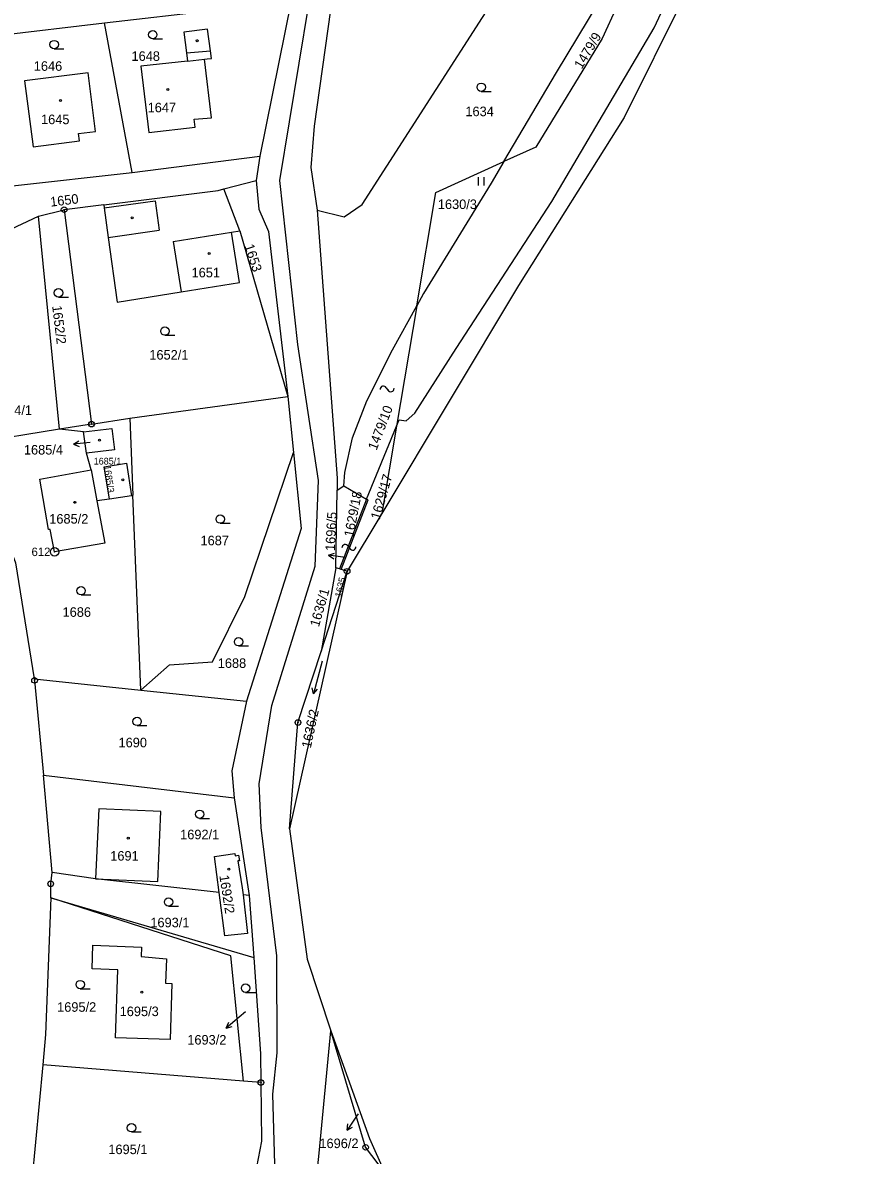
# Model space of a CAD drawing. Extents: x -562167 to -556918, y -1077891 to -1070763.
# Drawn here: x -560029.1 to -559880.7, y -1076070.7 to -1075869.3 of the extents above; entities that cross this region are included whole.
import ezdxf

# ---------------------------------------------------------------- set-up
doc = ezdxf.new("R2010")
doc.units = 0
for name, color, linetype in [('Hranice parcel', 7, 'Continuous'), ('Parcelní čísla', 7, 'Continuous'), ('Pop  PČ popisy', 7, 'Continuous'), ('Vnitřní kresba', 7, 'Continuous'), ('Značky bodu BP', 7, 'Continuous'), ('Značky budov', 7, 'Continuous'), ('Značky kultur', 7, 'Continuous')]:
    doc.layers.add(name, color=color, linetype=linetype)

msp = doc.modelspace()

# ---------------------------------------------------------------- linework, layer by layer
at = {"layer": 'Hranice parcel'}
for p, q in [((-559910.17, -1075862.03), (-559922.14, -1075886.1)), ((-559981.37, -1075865.45), (-559986.94, -1075892.99)), ((-560014.56, -1075869.3), (-559994.92, -1075867.02)), ((-560037.03, -1075871.93), (-560014.56, -1075869.3)), ((-560009.6, -1075895.89), (-560014.56, -1075869.3)), ((-559922.14, -1075886.1), (-559940.92, -1075915.99)), ((-560009.6, -1075895.89), (-559986.94, -1075892.99)), ((-559986.94, -1075892.99), (-559987.58, -1075897.33)), ((-560030.93, -1075898.29), (-560009.6, -1075895.89)), ((-559993.33, -1075898.84), (-559987.58, -1075897.33)), ((-559990.5, -1075906.26), (-559993.33, -1075898.84)), ((-560026.31, -1075903.66), (-560021.73, -1075902.52)), ((-560014.69, -1075901.64), (-560021.73, -1075902.52)), ((-560021.73, -1075902.52), (-560016.85, -1075940.68)), ((-560022.55, -1075941.59), (-560026.31, -1075903.66)), ((-559991.98, -1075906.5), (-559990.5, -1075906.26)), ((-559990.5, -1075906.26), (-559981.91, -1075935.78)), ((-559940.92, -1075915.99), (-559965.23, -1075956.55)), ((-559959.02, -1075919.63), (-559962.62, -1075941.04)), ((-560010.06, -1075939.59), (-559981.91, -1075935.78)), ((-559981.91, -1075935.78), (-559980.92, -1075945.73)), ((-560016.85, -1075940.68), (-560022.55, -1075941.59)), ((-560016.85, -1075940.68), (-560010.06, -1075939.59)), ((-560010.06, -1075939.59), (-560009.5, -1075953.33)), ((-560018.3, -1075942.05), (-560022.55, -1075941.59)), ((-560017.73, -1075945.82), (-560018.3, -1075942.05)), ((-559967.95, -1075954.03), (-559962.62, -1075941.04)), ((-559962.62, -1075941.04), (-559965.23, -1075956.55)), ((-560016.93, -1075948.8), (-560017.73, -1075945.82)), ((-559980.92, -1075945.73), (-559979.57, -1075959.26)), ((-560016.93, -1075948.8), (-560015.9, -1075954.33)), ((-559973.39, -1075966.21), (-559973.18, -1075952.43)), ((-559973.18, -1075952.43), (-559972, -1075951.62)), ((-559972, -1075951.62), (-559967.95, -1075954.03)), ((-560013.66, -1075954), (-560015.9, -1075954.33)), ((-560009.76, -1075953.42), (-560013.66, -1075954)), ((-560009.5, -1075953.33), (-560009.76, -1075953.42)), ((-560008.08, -1075988), (-560009.5, -1075953.33)), ((-559967.95, -1075954.03), (-559972.72, -1075966.42)), ((-559965.23, -1075956.55), (-559971.39, -1075966.85)), ((-559979.57, -1075959.26), (-559989.28, -1075989.98)), ((-559971.39, -1075966.85), (-559981.62, -1076012.66)), ((-559973.39, -1075966.21), (-559976.03, -1075981.13)), ((-559976.03, -1075981.13), (-559971.39, -1075966.85)), ((-559972.72, -1075966.42), (-559973.39, -1075966.21)), ((-559972.44, -1075966.51), (-559972.72, -1075966.42)), ((-559971.39, -1075966.85), (-559972.44, -1075966.51)), ((-560008.08, -1075988), (-560002.98, -1075983.47)), ((-560027.03, -1075986), (-560008.08, -1075988)), ((-560027.03, -1075986), (-560026.99, -1075986.25)), ((-560026.99, -1075986.25), (-560025.38, -1076003.1)), ((-560008.08, -1075988), (-559989.28, -1075989.98)), ((-560023.88, -1076020.46), (-560025.38, -1076003.1)), ((-560025.38, -1076003.1), (-559991.51, -1076007.13)), ((-559991.51, -1076007.13), (-559988.8, -1076024.54)), ((-559994.14, -1076023.96), (-559994.96, -1076017.57)), ((-559990.04, -1076023.15), (-559989.89, -1076024.42)), ((-560024.06, -1076024.96), (-560025.02, -1076049.25)), ((-560024.06, -1076024.96), (-559988.01, -1076035.53)), ((-559993.16, -1076031.67), (-559994.14, -1076023.96)), ((-559988.8, -1076024.54), (-559989.89, -1076024.42)), ((-559989.89, -1076024.42), (-559989.1, -1076031.26)), ((-559988.8, -1076024.54), (-559988.01, -1076035.53)), ((-559989.1, -1076031.26), (-559993.16, -1076031.67)), ((-559988.01, -1076035.53), (-559986.77, -1076052.66)), ((-560025.02, -1076049.25), (-560025.53, -1076054.65)), ((-559986.77, -1076052.66), (-559986.73, -1076057.78)), ((-560025.53, -1076054.65), (-560028.3, -1076084.18)), ((-559989.84, -1076057.53), (-560025.53, -1076054.65)), ((-559986.73, -1076057.78), (-559989.84, -1076057.53))]:
    msp.add_line(p, q, dxfattribs=at)
for points in [[(-559962.62, -1075941.04), (-559962.14, -1075939.89), (-559960.89, -1075940.1), (-559959.35, -1075938.75), (-559951.98, -1075927.24), (-559934.98, -1075901.05), (-559916.79, -1075870.18), (-559908.64, -1075852.68), (-559902.97, -1075837.98), (-559901.04, -1075820.14), (-559901.55, -1075814.24), (-559904.36, -1075813.68), (-559903.95, -1075806.2), (-559901.5, -1075794.65), (-559898.48, -1075794.96), (-559896.77, -1075790.65), (-559895.44, -1075786.56), (-559892.35, -1075772.75), (-559891.33, -1075765.33), (-559887.52, -1075747.86), (-559884.21, -1075737.42), (-559880.65, -1075726.57)], [(-559983.96, -1076082.71), (-559984.59, -1076059.88), (-559983.85, -1076052.53), (-559983.88, -1076035.25), (-559986.69, -1076012.43), (-559987.02, -1076004.68), (-559984.78, -1075990.75), (-559977.05, -1075965.96), (-559976.5, -1075950.68), (-559980.18, -1075926.51), (-559983.34, -1075897.31), (-559978.22, -1075866.03), (-559973.8, -1075847.64), (-559968.23, -1075828.09), (-559964.56, -1075815.78)], [(-559964.38, -1075829.19), (-559969.96, -1075848.74), (-559974.33, -1075866.97), (-559977.27, -1075887.64), (-559977.86, -1075895.02), (-559976.7, -1075902.62)], [(-559943.5, -1075893.96), (-559934.13, -1075878.11), (-559922.8, -1075859.21), (-559918.96, -1075851.8), (-559916.21, -1075842.88)], [(-559916.21, -1075842.88), (-559912.7, -1075842.97), (-559926.01, -1075872.07), (-559937.82, -1075891.38), (-559943.5, -1075893.96)], [(-559976.7, -1075902.62), (-559971.9, -1075903.77), (-559968.72, -1075901.59), (-559934.18, -1075847.79)], [(-559996.29, -1075875.71), (-559995.54, -1075875.63), (-559995.72, -1075874.24), (-559996.21, -1075870.42), (-560000.43, -1075870.92), (-559999.99, -1075874.63), (-559999.81, -1075876.09), (-560008.1, -1075876.99), (-560006.63, -1075888.8), (-559998.4, -1075887.85), (-559998.58, -1075886.45), (-559995.52, -1075886.18), (-559996.75, -1075875.76), (-559996.29, -1075875.71)], [(-560016.13, -1075888.61), (-560017.42, -1075878.2), (-560028.76, -1075879.63), (-560027.23, -1075891.37), (-560019, -1075890.3), (-560019.17, -1075889), (-560016.13, -1075888.61)], [(-559959.02, -1075919.63), (-559955.62, -1075899.46), (-559943.5, -1075893.96)], [(-559943.5, -1075893.96), (-559945.78, -1075897.82), (-559957.79, -1075917.42), (-559959.02, -1075919.63)], [(-559987.58, -1075897.33), (-559987.08, -1075902.46), (-559985.39, -1075906.41), (-559981.91, -1075935.78)], [(-560014.69, -1075901.64), (-559994.3, -1075899.09), (-559993.33, -1075898.84)], [(-560014.69, -1075901.64), (-560014.61, -1075902.2), (-560013.87, -1075907.49), (-560012.27, -1075918.99), (-560000.9, -1075917.14), (-559990.54, -1075915.45), (-559991.98, -1075906.5)], [(-559976.7, -1075902.62), (-559973.15, -1075950.31), (-559973.18, -1075952.43)], [(-560047.88, -1075915.74), (-560044.64, -1075912.25), (-560026.31, -1075903.66)], [(-559972, -1075951.62), (-559971.83, -1075949.29), (-559970.41, -1075943.08), (-559967.9, -1075936.54), (-559963.34, -1075927.43), (-559959.02, -1075919.63)], [(-560022.55, -1075941.59), (-560037.84, -1075944.08), (-560038.33, -1075944.12)], [(-560018.3, -1075942.05), (-560013.26, -1075941.44), (-560012.79, -1075945.22), (-560017.73, -1075945.82)], [(-560038.33, -1075944.12), (-560030.39, -1075965.35), (-560027.03, -1075986)], [(-560002.98, -1075983.47), (-559995.35, -1075982.94), (-559989.59, -1075971.31), (-559980.92, -1075945.73)], [(-560015.9, -1075954.33), (-560014.5, -1075961.87), (-560023.42, -1075963.39), (-560024.19, -1075959.39), (-560024.49, -1075959.43), (-560026.03, -1075950.44), (-560016.93, -1075948.8)], [(-560013.66, -1075954), (-560014.58, -1075948.26), (-560010.62, -1075947.6), (-560009.76, -1075953.42)], [(-559972.44, -1075966.51), (-559967.67, -1075954.13), (-559967.95, -1075954.03)], [(-559981.62, -1076012.66), (-559980.14, -1075993.76), (-559976.03, -1075981.13)], [(-559989.28, -1075989.98), (-559991.92, -1076002.34), (-559991.51, -1076007.13)], [(-560015.53, -1076009.12), (-560016.14, -1076021.56), (-560005.04, -1076022.06), (-560004.5, -1076009.56), (-560015.53, -1076009.12)], [(-559981.62, -1076012.66), (-559978.49, -1076035.82), (-559974.29, -1076048.61)], [(-559994.96, -1076017.57), (-559991.37, -1076017.07), (-559991.33, -1076017.45), (-559990.7, -1076017.35), (-559990.55, -1076018.34), (-559990.81, -1076018.38), (-559990.04, -1076023.15)], [(-560024.06, -1076024.96), (-560024.11, -1076022.45), (-560023.88, -1076020.46)], [(-559994.14, -1076023.96), (-560016.14, -1076021.56), (-560023.88, -1076020.46)], [(-559989.84, -1076057.53), (-559992.06, -1076035.24), (-560024.06, -1076024.96)], [(-560012.18, -1076037.73), (-560016.72, -1076037.54), (-560016.61, -1076033.36), (-560007.99, -1076033.69), (-560008.05, -1076035.38), (-560003.5, -1076035.77), (-560003.69, -1076040.11), (-560002.54, -1076040.15), (-560002.89, -1076050.14), (-560012.61, -1076049.82), (-560012.18, -1076037.73)], [(-559977.87, -1076084.51), (-559976.34, -1076070.35), (-559974.29, -1076048.61)], [(-559964.77, -1076073.74), (-559968.1, -1076069.32), (-559974.29, -1076048.61)], [(-559974.29, -1076048.61), (-559967.44, -1076067.75), (-559964.77, -1076073.74)], [(-559986.73, -1076057.78), (-559986.64, -1076068.21), (-559989.29, -1076082.11)]]:
    msp.add_lwpolyline(points, dxfattribs=at)
at = {"layer": 'Pop  PČ popisy'}
for p, q in [((-560020.08, -1075944.26), (-560019.13, -1075943.66)), ((-560017.09, -1075943.95), (-560020.08, -1075944.26)), ((-560020.08, -1075944.26), (-560019.03, -1075944.66)), ((-559974.69, -1075964), (-559973.63, -1075963.65)), ((-559971.72, -1075964.42), (-559974.69, -1075964)), ((-559974.69, -1075964), (-559973.77, -1075964.64)), ((-559989.48, -1076045.22), (-559990.61, -1076046.17)), ((-559990.61, -1076046.17), (-559992.91, -1076048.1)), ((-559992.91, -1076048.1), (-559992.46, -1076047.07)), ((-559992.91, -1076048.1), (-559991.82, -1076047.84)), ((-559969.72, -1076063.79), (-559971.4, -1076066.28)), ((-559969.44, -1076063.37), (-559969.72, -1076063.79)), ((-559971.4, -1076066.28), (-559971.25, -1076065.17)), ((-559971.4, -1076066.28), (-559970.42, -1076065.73))]:
    msp.add_line(p, q, dxfattribs=at)
at = {"layer": 'Vnitřní kresba'}
for p, q in [((-559999.99, -1075874.63), (-559995.72, -1075874.24)), ((-559999.81, -1075876.09), (-559996.75, -1075875.76)), ((-560014.61, -1075902.2), (-560005.55, -1075900.94)), ((-560005.55, -1075900.94), (-560004.84, -1075906.19)), ((-560013.87, -1075907.49), (-560004.84, -1075906.19)), ((-560002.35, -1075908.18), (-559991.98, -1075906.5)), ((-560002.35, -1075908.18), (-560000.9, -1075917.14))]:
    msp.add_line(p, q, dxfattribs=at)
at = {"layer": 'Značky bodu BP'}
for centre, radius in [((-560021.73, -1075902.52), 0.5), ((-560021.73, -1075902.52), 0.0303), ((-560016.85, -1075940.68), 0.5), ((-560016.85, -1075940.68), 0.0303), ((-560023.42, -1075963.39), 0.75), ((-560023.42, -1075963.39), 0.03), ((-559971.39, -1075966.85), 0.5), ((-559971.39, -1075966.85), 0.0303), ((-560026.99, -1075986.25), 0.5), ((-560026.99, -1075986.25), 0.0303), ((-559980.14, -1075993.76), 0.5), ((-559980.14, -1075993.76), 0.0303), ((-560024.11, -1076022.45), 0.5), ((-560024.11, -1076022.45), 0.0303), ((-559986.73, -1076057.78), 0.5), ((-559986.73, -1076057.78), 0.0303), ((-559968.1, -1076069.32), 0.5), ((-559968.1, -1076069.32), 0.0303)]:
    msp.add_circle(centre, radius, dxfattribs=at)
at = {"layer": 'Značky budov'}
for p, q in [((-559964.43, -1075934.2), (-559964.13, -1075934.6)), ((-559971.22, -1075962.39), (-559970.92, -1075962.79))]:
    msp.add_line(p, q, dxfattribs=at)
for centre in [(-559998.08, -1075872.46), (-560003.28, -1075881.13), (-560022.39, -1075883.08), (-560009.61, -1075903.96), (-559995.92, -1075910.32), (-560015.43, -1075943.54), (-560011.29, -1075950.58), (-560019.83, -1075954.58), (-560010.31, -1076014.33), (-559992.42, -1076019.85), (-560007.91, -1076041.74)]:
    msp.add_circle(centre, 0.175, dxfattribs=at)
for centre, start, end in [((-559964.94, -1075934.49), 29.2914, 181.2189), ((-559963.62, -1075934.31), 209.2914, 1.2189), ((-559971.73, -1075962.68), 29.2914, 181.2189), ((-559970.41, -1075962.5), 209.2914, 1.2189)]:
    msp.add_arc(centre, 0.588, start, end, dxfattribs=at)
at = {"layer": 'Značky kultur'}
for p, q in [((-560005.96, -1075872.14), (-560004.21, -1075872.14)), ((-560023.5, -1075873.91), (-560021.75, -1075873.91)), ((-559947.54, -1075881.5), (-559945.79, -1075881.5)), ((-559948.02, -1075898.23), (-559948.02, -1075896.73)), ((-559947.02, -1075898.23), (-559947.02, -1075896.73)), ((-560022.72, -1075918.07), (-560020.97, -1075918.07)), ((-560003.8, -1075924.86), (-560002.05, -1075924.86)), ((-559993.95, -1075958.31), (-559992.2, -1075958.31)), ((-560018.72, -1075971.05), (-560016.97, -1075971.05)), ((-559990.7, -1075980.13), (-559988.95, -1075980.13)), ((-559975.85, -1075982.84), (-559977.4, -1075988.63)), ((-559977.4, -1075988.63), (-559977.63, -1075987.56)), ((-559977.4, -1075988.63), (-559976.66, -1075987.82)), ((-560008.75, -1075994.3), (-560007, -1075994.3)), ((-559997.62, -1076010.83), (-559995.87, -1076010.83)), ((-560003.15, -1076026.43), (-560001.4, -1076026.43)), ((-560018.85, -1076041.12), (-560017.1, -1076041.12)), ((-559989.45, -1076041.75), (-559987.7, -1076041.75)), ((-560009.75, -1076066.59), (-560008, -1076066.59))]:
    msp.add_line(p, q, dxfattribs=at)
for centre in [(-560023.5, -1075873.16), (-560005.96, -1075871.39), (-559947.54, -1075880.75), (-560022.72, -1075917.32), (-560003.8, -1075924.11), (-559993.95, -1075957.56), (-560018.72, -1075970.3), (-559990.7, -1075979.38), (-560008.75, -1075993.55), (-559997.62, -1076010.08), (-560003.15, -1076025.68), (-560018.85, -1076040.37), (-559989.45, -1076041), (-560009.75, -1076065.84)]:
    msp.add_circle(centre, 0.75, dxfattribs=at)

# ---------------------------------------------------------------- texts
at = {"layer": 'Parcelní čísla'}
for s, height, rotation, p in [('1479/9', 1.7, 59, (-559929.68, -1075877.62)), ('1650', 1.7, 7, (-560024.1, -1075902)), ('1653', 1.7, 288, (-559989.67, -1075908.94)), ('1652/2', 1.7, 277, (-560023.86, -1075919.65)), ('1479/10', 1.7, 69, (-559966.17, -1075945.44)), ('1685/3', 1.2, 278, (-560014.65, -1075948.07)), ('1629/17', 1.7, 74, (-559965.6, -1075957.77)), ('1629/18', 1.7, 79, (-559970.3, -1075960.86)), ('1696/5', 1.7, 87, (-559973.58, -1075963.27)), ('1635', 1.2, 77, (-559972.44, -1075971.55)), ('1636/1', 1.7, 74, (-559976.42, -1075976.86)), ('1636/2', 1.7, 78, (-559977.86, -1075998.41)), ('1692/2', 1.7, 279, (-559994.13, -1076021.01))]:
    msp.add_text(s, height=height, rotation=rotation, dxfattribs=at).set_placement(p)
for s, height, p in [('1648', 1.7, (-560009.74, -1075876.05)), ('1646', 1.7, (-560027.12, -1075877.82)), ('1647', 1.7, (-560006.87, -1075885.2)), ('1634', 1.7, (-559950.36, -1075885.89)), ('1645', 1.7, (-560025.83, -1075887.31)), ('1630/3', 1.7, (-559955.26, -1075902.41)), ('1651', 1.7, (-559999.06, -1075914.56)), ('1652/1', 1.7, (-560006.57, -1075929.19)), ('1654/1', 1.7, (-560034.39, -1075939.04)), ('1685/4', 1.7, (-560028.88, -1075946.08)), ('1685/1', 1.2, (-560016.47, -1075947.86)), ('1685/2', 1.7, (-560024.37, -1075958.37)), ('1687', 1.7, (-559997.47, -1075962.22)), ('1686', 1.7, (-560022, -1075974.95)), ('1688', 1.7, (-559994.4, -1075984.04)), ('1690', 1.7, (-560012.05, -1075998.16)), ('1692/1', 1.7, (-560001.09, -1076014.52)), ('1691', 1.7, (-560013.52, -1076018.32)), ('1693/1', 1.7, (-560006.39, -1076030.18)), ('1695/2', 1.7, (-560022.97, -1076045.21)), ('1695/3', 1.7, (-560011.85, -1076045.98)), ('1693/2', 1.7, (-559999.82, -1076051.04)), ('1696/2', 1.7, (-559976.32, -1076069.46)), ('1695/1', 1.7, (-560013.86, -1076070.53))]:
    msp.add_text(s, height=height, dxfattribs=at).set_placement(p)
at = {"layer": 'Značky bodu BP'}
msp.add_text('612', height=1.5, dxfattribs=at).set_placement((-560027.52, -1075964.14))

doc.saveas('drawing.dxf')
